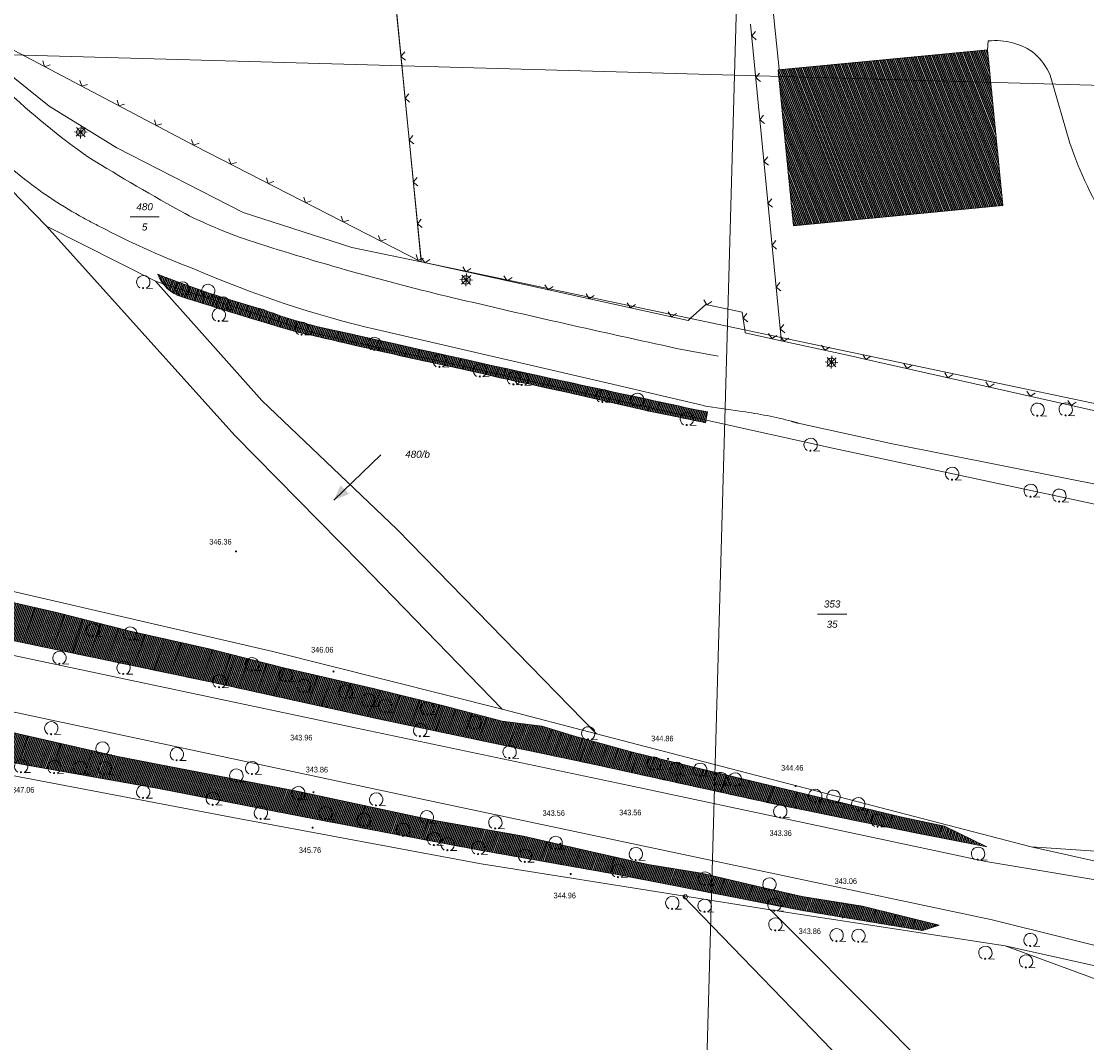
# Model space of a CAD drawing. Header units: metres. Extents: x 345144 to 348639, y 5629211 to 5635235.
# Tile 863 of 1056: x 347776 to 347902, y 5630323 to 5630445. Entities that reach past the tile are written whole.
import ezdxf
from ezdxf.enums import TextEntityAlignment as Align

# ---------------------------------------------------------------- set-up
doc = ezdxf.new("R2010")
doc.units = ezdxf.units.M
doc.header["$MEASUREMENT"] = 0
for name, color, linetype in [('028 Geländeform', 7, 'Continuous'), ('028 Geländeform Ausg.', 7, 'Continuous'), ('065-066 Ver_Entsorgung', 7, 'Continuous'), ('081-083 Topographie', 7, 'Continuous'), ('ALLG Pseudo-Topographie', 7, 'Continuous'), ('AX Flurstück', 7, 'Continuous'), ('AX Gebäude', 7, 'Continuous'), ('Blatt', 7, 'Continuous'), ('Definitionslinie', 7, 'Continuous'), ('MG Präsentationsobjekt - Linie', 7, 'Continuous'), ('Präsentationsobjekt -Text (punktförmig)', 7, 'Continuous')]:
    doc.layers.add(name, color=color, linetype=linetype)
doc.styles.add('ARIAL', font='arial.ttf', dxfattribs={"height": 1})
doc.styles.add('ARIALIT', font='ariali.ttf', dxfattribs={"height": 1})
pattern_1 = [(250.9552151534, (0, 0), (0.1890527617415, -0.065261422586), [])]

# ---------------------------------------------------------------- blocks, each defined once
blk = doc.blocks.new('alk_5742_nrw')
at = {"color": 134, "lineweight": 5, "true_color": 0x00b2b2, "flags": 128}
for points in [[(1, 0), (-1, 0)], [(0.707333, -0.707333), (-0.707333, 0.707333)], [(-0.707333, -0.707333), (0.707333, 0.707333)], [(0, -1), (0, 1)]]:
    blk.add_lwpolyline(points, dxfattribs=at)
at = {"color": 134, "lineweight": 5, "true_color": 0x00b2b2}
for start, end in [(0, 180), (180, 0)]:
    blk.add_arc((0, 0), 0.666667, start, end, dxfattribs=at)
blk = doc.blocks.new('alk_043x_nrw')
h = blk.add_hatch(color=7)
edge = h.paths.add_edge_path(flags=0)
edge.add_arc((0, 0), 1, 180, 360, ccw=False)
edge.add_arc((0, 0), 1, 0, 180, ccw=False)
blk = doc.blocks.new('alk_7100_nrwx2')
at = {"true_color": 0x2e2e2e}
h = blk.add_hatch(color=250, dxfattribs=at)
edge = h.paths.add_edge_path(flags=0)
edge.add_arc((0.024073, -0.597267), 0.057254, 180, 360, ccw=False)
edge.add_arc((0.024073, -0.597267), 0.057255, 0, 180, ccw=False)
at = {"color": 250, "lineweight": 5, "true_color": 0x2e2e2e, "flags": 128}
blk.add_lwpolyline([(0.349382, -0.597267), (1, -0.597267)], dxfattribs=at)
at = {"color": 250, "lineweight": 5, "true_color": 0x2e2e2e}
for centre, radius, start, end in [((0.024073, 0.012362), 0.690995, -61.91481688, -118.08518312), ((0.024073, -0.597267), 0.057255, 0, 180), ((0.024073, -0.597267), 0.057254, 180, 0)]:
    blk.add_arc(centre, radius, start, end, dxfattribs=at)

msp = doc.modelspace()

# ---------------------------------------------------------------- hatches: boundary and pattern name
at = {"layer": '028 Geländeform', "true_color": 0xb27500}
h = msp.add_hatch(dxfattribs=at)
h.set_pattern_fill('_USER', color=44, scale=0.2, angle=250.95521515, style=0, pattern_type=0)
h.set_pattern_definition(pattern_1)
edge = h.paths.add_edge_path(flags=0)
edge.add_line((347840.27, 5630401.699), (347841.231125, 5630401.491375))
edge.add_line((347841.231125, 5630401.491375), (347842.192266, 5630401.283875))
edge.add_line((347842.192266, 5630401.283875), (347843.153406, 5630401.076375))
edge.add_line((347843.153406, 5630401.076375), (347844.114563, 5630400.869))
edge.add_line((347844.114563, 5630400.869), (347845.075719, 5630400.661625))
edge.add_line((347845.075719, 5630400.661625), (347846.036891, 5630400.454375))
edge.add_line((347846.036891, 5630400.454375), (347846.998063, 5630400.247125))
edge.add_line((347846.998063, 5630400.247125), (347847.95925, 5630400.04))
edge.add_line((347847.95925, 5630400.04), (347848.920438, 5630399.832875))
edge.add_line((347848.920438, 5630399.832875), (347849.881641, 5630399.625875))
edge.add_line((347849.881641, 5630399.625875), (347850.842844, 5630399.418875))
edge.add_line((347850.842844, 5630399.418875), (347851.804063, 5630399.212))
edge.add_line((347851.804063, 5630399.212), (347852.765281, 5630399.005125))
edge.add_line((347852.765281, 5630399.005125), (347853.726516, 5630398.798375))
edge.add_line((347853.726516, 5630398.798375), (347854.68775, 5630398.591625))
edge.add_line((347854.68775, 5630398.591625), (347855.649, 5630398.385))
edge.add_line((347855.649, 5630398.385), (347855.649, 5630398.385))
edge.add_line((347855.649, 5630398.385), (347857.165, 5630398.106))
edge.add_line((347857.165, 5630398.106), (347857.165, 5630398.106))
edge.add_line((347857.165, 5630398.106), (347856.926, 5630396.8))
edge.add_line((347856.926, 5630396.8), (347856.926, 5630396.8))
edge.add_line((347856.926, 5630396.8), (347856.474625, 5630396.894375))
edge.add_line((347856.474625, 5630396.894375), (347856.023203, 5630396.988406))
edge.add_line((347856.023203, 5630396.988406), (347855.571781, 5630397.082437))
edge.add_line((347855.571781, 5630397.082437), (347855.120313, 5630397.176125))
edge.add_line((347855.120313, 5630397.176125), (347854.668844, 5630397.269813))
edge.add_line((347854.668844, 5630397.269813), (347854.217328, 5630397.363156))
edge.add_line((347854.217328, 5630397.363156), (347853.765813, 5630397.4565))
edge.add_line((347853.765813, 5630397.4565), (347853.31425, 5630397.5495))
edge.add_line((347853.31425, 5630397.5495), (347852.862688, 5630397.6425))
edge.add_line((347852.862688, 5630397.6425), (347852.411078, 5630397.735156))
edge.add_line((347852.411078, 5630397.735156), (347851.959469, 5630397.827813))
edge.add_line((347851.959469, 5630397.827813), (347851.507813, 5630397.920125))
edge.add_line((347851.507813, 5630397.920125), (347851.056156, 5630398.012438))
edge.add_line((347851.056156, 5630398.012438), (347850.604453, 5630398.104406))
edge.add_line((347850.604453, 5630398.104406), (347850.15275, 5630398.196375))
edge.add_line((347850.15275, 5630398.196375), (347849.701, 5630398.288))
edge.add_line((347849.701, 5630398.288), (347849.701, 5630398.288))
edge.add_line((347849.701, 5630398.288), (347848.66825, 5630398.532375))
edge.add_line((347848.66825, 5630398.532375), (347847.634797, 5630398.773688))
edge.add_line((347847.634797, 5630398.773688), (347846.601344, 5630399.015))
edge.add_line((347846.601344, 5630399.015), (347845.567188, 5630399.25325))
edge.add_line((347845.567188, 5630399.25325), (347844.533031, 5630399.4915))
edge.add_line((347844.533031, 5630399.4915), (347843.498172, 5630399.726688))
edge.add_line((347843.498172, 5630399.726688), (347842.463313, 5630399.961875))
edge.add_line((347842.463313, 5630399.961875), (347841.42775, 5630400.194))
edge.add_line((347841.42775, 5630400.194), (347840.392188, 5630400.426125))
edge.add_line((347840.392188, 5630400.426125), (347839.355922, 5630400.655188))
edge.add_line((347839.355922, 5630400.655188), (347838.319656, 5630400.88425))
edge.add_line((347838.319656, 5630400.88425), (347837.282688, 5630401.11025))
edge.add_line((347837.282688, 5630401.11025), (347836.245719, 5630401.33625))
edge.add_line((347836.245719, 5630401.33625), (347835.208047, 5630401.559188))
edge.add_line((347835.208047, 5630401.559188), (347834.170375, 5630401.782125))
edge.add_line((347834.170375, 5630401.782125), (347833.132, 5630402.002))
edge.add_line((347833.132, 5630402.002), (347833.132, 5630402.002))
edge.add_line((347833.132, 5630402.002), (347832.482625, 5630402.15725))
edge.add_line((347832.482625, 5630402.15725), (347831.832641, 5630402.309672))
edge.add_line((347831.832641, 5630402.309672), (347831.182656, 5630402.462094))
edge.add_line((347831.182656, 5630402.462094), (347830.532063, 5630402.611688))
edge.add_line((347830.532063, 5630402.611688), (347829.881469, 5630402.761281))
edge.add_line((347829.881469, 5630402.761281), (347829.230266, 5630402.908047))
edge.add_line((347829.230266, 5630402.908047), (347828.579063, 5630403.054813))
edge.add_line((347828.579063, 5630403.054813), (347827.92725, 5630403.19875))
edge.add_line((347827.92725, 5630403.19875), (347827.275438, 5630403.342687))
edge.add_line((347827.275438, 5630403.342687), (347826.623016, 5630403.483797))
edge.add_line((347826.623016, 5630403.483797), (347825.970594, 5630403.624906))
edge.add_line((347825.970594, 5630403.624906), (347825.317563, 5630403.763188))
edge.add_line((347825.317563, 5630403.763188), (347824.664531, 5630403.901469))
edge.add_line((347824.664531, 5630403.901469), (347824.010891, 5630404.036922))
edge.add_line((347824.010891, 5630404.036922), (347823.35725, 5630404.172375))
edge.add_line((347823.35725, 5630404.172375), (347822.703, 5630404.305))
edge.add_line((347822.703, 5630404.305), (347822.703, 5630404.305))
edge.add_line((347822.703, 5630404.305), (347821.775625, 5630404.516125))
edge.add_line((347821.775625, 5630404.516125), (347820.848406, 5630404.727875))
edge.add_line((347820.848406, 5630404.727875), (347819.921188, 5630404.939625))
edge.add_line((347819.921188, 5630404.939625), (347818.994125, 5630405.152))
edge.add_line((347818.994125, 5630405.152), (347818.067063, 5630405.364375))
edge.add_line((347818.067063, 5630405.364375), (347817.140156, 5630405.577375))
edge.add_line((347817.140156, 5630405.577375), (347816.21325, 5630405.790375))
edge.add_line((347816.21325, 5630405.790375), (347815.2865, 5630406.004))
edge.add_line((347815.2865, 5630406.004), (347814.35975, 5630406.217625))
edge.add_line((347814.35975, 5630406.217625), (347813.433156, 5630406.431875))
edge.add_line((347813.433156, 5630406.431875), (347812.506562, 5630406.646125))
edge.add_line((347812.506562, 5630406.646125), (347811.580125, 5630406.861))
edge.add_line((347811.580125, 5630406.861), (347810.653688, 5630407.075875))
edge.add_line((347810.653688, 5630407.075875), (347809.727406, 5630407.291375))
edge.add_line((347809.727406, 5630407.291375), (347808.801125, 5630407.506875))
edge.add_line((347808.801125, 5630407.506875), (347807.875, 5630407.723))
edge.add_line((347807.875, 5630407.723), (347807.875, 5630407.723))
edge.add_line((347807.875, 5630407.723), (347807.0505, 5630407.968875))
edge.add_line((347807.0505, 5630407.968875), (347806.226469, 5630408.216234))
edge.add_line((347806.226469, 5630408.216234), (347805.402438, 5630408.463594))
edge.add_line((347805.402438, 5630408.463594), (347804.578875, 5630408.712438))
edge.add_line((347804.578875, 5630408.712438), (347803.755313, 5630408.961281))
edge.add_line((347803.755313, 5630408.961281), (347802.932219, 5630409.211609))
edge.add_line((347802.932219, 5630409.211609), (347802.109125, 5630409.461938))
edge.add_line((347802.109125, 5630409.461938), (347801.2865, 5630409.71375))
edge.add_line((347801.2865, 5630409.71375), (347800.463875, 5630409.965563))
edge.add_line((347800.463875, 5630409.965563), (347799.641719, 5630410.218859))
edge.add_line((347799.641719, 5630410.218859), (347798.819563, 5630410.472156))
edge.add_line((347798.819563, 5630410.472156), (347797.997875, 5630410.726938))
edge.add_line((347797.997875, 5630410.726938), (347797.176188, 5630410.981719))
edge.add_line((347797.176188, 5630410.981719), (347796.354969, 5630411.237984))
edge.add_line((347796.354969, 5630411.237984), (347795.53375, 5630411.49425))
edge.add_line((347795.53375, 5630411.49425), (347794.713, 5630411.752))
edge.add_arc((347796.079, 5630416.091), 4.548942, 201.0646397, 252.52500326, ccw=False)
edge.add_line((347791.834, 5630414.456), (347792.606375, 5630414.1515))
edge.add_line((347792.606375, 5630414.1515), (347793.382203, 5630413.857328))
edge.add_line((347793.382203, 5630413.857328), (347794.158031, 5630413.563156))
edge.add_line((347794.158031, 5630413.563156), (347794.937313, 5630413.279313))
edge.add_line((347794.937313, 5630413.279313), (347795.716594, 5630412.995469))
edge.add_line((347795.716594, 5630412.995469), (347796.499328, 5630412.721953))
edge.add_line((347796.499328, 5630412.721953), (347797.282063, 5630412.448438))
edge.add_line((347797.282063, 5630412.448438), (347798.06825, 5630412.18525))
edge.add_line((347798.06825, 5630412.18525), (347798.854438, 5630411.922062))
edge.add_line((347798.854438, 5630411.922062), (347799.644078, 5630411.669203))
edge.add_line((347799.644078, 5630411.669203), (347800.433719, 5630411.416344))
edge.add_line((347800.433719, 5630411.416344), (347801.226813, 5630411.173813))
edge.add_line((347801.226813, 5630411.173813), (347802.019906, 5630410.931281))
edge.add_line((347802.019906, 5630410.931281), (347802.816453, 5630410.699078))
edge.add_line((347802.816453, 5630410.699078), (347803.613, 5630410.466875))
edge.add_line((347803.613, 5630410.466875), (347804.413, 5630410.245))
edge.add_line((347804.413, 5630410.245), (347804.413, 5630410.245))
edge.add_line((347804.413, 5630410.245), (347804.928125, 5630410.045125))
edge.add_line((347804.928125, 5630410.045125), (347805.446578, 5630409.856625))
edge.add_line((347805.446578, 5630409.856625), (347805.965031, 5630409.668125))
edge.add_line((347805.965031, 5630409.668125), (347806.486813, 5630409.491))
edge.add_line((347806.486813, 5630409.491), (347807.008594, 5630409.313875))
edge.add_line((347807.008594, 5630409.313875), (347807.533703, 5630409.148125))
edge.add_line((347807.533703, 5630409.148125), (347808.058813, 5630408.982375))
edge.add_line((347808.058813, 5630408.982375), (347808.58725, 5630408.828))
edge.add_line((347808.58725, 5630408.828), (347809.115688, 5630408.673625))
edge.add_line((347809.115688, 5630408.673625), (347809.647453, 5630408.530625))
edge.add_line((347809.647453, 5630408.530625), (347810.179219, 5630408.387625))
edge.add_line((347810.179219, 5630408.387625), (347810.714313, 5630408.256))
edge.add_line((347810.714313, 5630408.256), (347811.249406, 5630408.124375))
edge.add_line((347811.249406, 5630408.124375), (347811.787828, 5630408.004125))
edge.add_line((347811.787828, 5630408.004125), (347812.32625, 5630407.883875))
edge.add_line((347812.32625, 5630407.883875), (347812.868, 5630407.775))
edge.add_line((347812.868, 5630407.775), (347812.868, 5630407.775))
edge.add_line((347812.868, 5630407.775), (347814.579875, 5630407.392))
edge.add_line((347814.579875, 5630407.392), (347816.291938, 5630407.009813))
edge.add_line((347816.291938, 5630407.009813), (347818.004, 5630406.627625))
edge.add_line((347818.004, 5630406.627625), (347819.71625, 5630406.24625))
edge.add_line((347819.71625, 5630406.24625), (347821.4285, 5630405.864875))
edge.add_line((347821.4285, 5630405.864875), (347823.140938, 5630405.484313))
edge.add_line((347823.140938, 5630405.484313), (347824.853375, 5630405.10375))
edge.add_line((347824.853375, 5630405.10375), (347826.566, 5630404.724))
edge.add_line((347826.566, 5630404.724), (347828.278625, 5630404.34425))
edge.add_line((347828.278625, 5630404.34425), (347829.991438, 5630403.965313))
edge.add_line((347829.991438, 5630403.965313), (347831.70425, 5630403.586375))
edge.add_line((347831.70425, 5630403.586375), (347833.41725, 5630403.20825))
edge.add_line((347833.41725, 5630403.20825), (347835.13025, 5630402.830125))
edge.add_line((347835.13025, 5630402.830125), (347836.843438, 5630402.452813))
edge.add_line((347836.843438, 5630402.452813), (347838.556625, 5630402.0755))
edge.add_line((347838.556625, 5630402.0755), (347840.27, 5630401.699))
h = msp.add_hatch(dxfattribs=at)
h.set_pattern_fill('_USER', color=44, scale=0.2, angle=250.95521515, style=0, pattern_type=0)
h.set_pattern_definition(pattern_1)
h.paths.add_polyline_path([(347882.734, 5630336.423), (347868.229, 5630338.834), (347868.229, 5630338.834), (347846.226, 5630343.129), (347846.226, 5630343.129), (347829.909, 5630346.011), (347829.909, 5630346.011), (347810.56, 5630349.669), (347810.56, 5630349.669), (347791.915, 5630353.324), (347791.915, 5630353.324), (347776.281, 5630356.1), (347776.281, 5630356.1), (347761.738, 5630358.788), (347761.738, 5630358.788), (347745.457, 5630361.773), (347745.457, 5630361.773), (347732.593, 5630364.509), (347732.593, 5630364.509), (347720.023, 5630367.238), (347720.023, 5630367.238), (347700.08, 5630372.379), (347700.08, 5630372.379), (347687.262, 5630375.069), (347687.262, 5630375.069), (347675.824, 5630377.651), (347675.824, 5630377.651), (347665.144, 5630380.527), (347665.144, 5630380.527), (347658.799, 5630382.593), (347658.799, 5630382.593), (347653.238, 5630384.259), (347653.238, 5630384.259), (347646.72, 5630386.055), (347646.72, 5630386.055), (347641.598, 5630387.342), (347641.598, 5630387.342), (347639.504, 5630388.438), (347639.504, 5630388.438), (347716.335, 5630371.974), (347716.335, 5630371.974), (347756.141, 5630364.19), (347756.141, 5630364.19), (347787.085, 5630357.105), (347787.085, 5630357.105), (347808.588, 5630352.96), (347808.588, 5630352.96), (347824.134, 5630349.636), (347824.134, 5630349.636), (347835.287, 5630347.647), (347835.287, 5630347.647), (347843.426, 5630345.786), (347843.426, 5630345.786), (347850.108, 5630344.273), (347850.108, 5630344.273), (347856.464, 5630343.247), (347856.464, 5630343.247), (347863.022, 5630341.697), (347863.022, 5630341.697), (347868.412, 5630340.489), (347868.412, 5630340.489), (347875.568, 5630339.323), (347875.568, 5630339.323), (347884.688, 5630337.049), (347884.688, 5630337.049)], flags=0)
h = msp.add_hatch(dxfattribs=at)
h.set_pattern_fill('_USER', color=44, scale=0.2, angle=250.95521515, style=0, pattern_type=0)
h.set_pattern_definition(pattern_1)
h.paths.add_polyline_path([(347848.235, 5630357.622), (347856.231, 5630355.705), (347856.231, 5630355.705), (347880.098, 5630349.951), (347880.098, 5630349.951), (347885.344, 5630348.832), (347885.344, 5630348.832), (347890.374, 5630346.374), (347890.374, 5630346.374), (347881.847, 5630348.059), (347881.847, 5630348.059), (347864.488, 5630351.597), (347864.488, 5630351.597), (347843.585, 5630356.199), (347843.585, 5630356.199), (347817.992, 5630361.615), (347817.992, 5630361.615), (347798.056, 5630365.982), (347798.056, 5630365.982), (347770.367, 5630371.797), (347770.367, 5630371.797), (347748.095, 5630376.322), (347748.095, 5630376.322), (347748.507, 5630381.66), (347748.507, 5630381.66), (347756.734, 5630379.465), (347756.734, 5630379.465), (347766.46, 5630377.276), (347766.46, 5630377.276), (347773.946, 5630375.569), (347773.946, 5630375.569), (347779.813, 5630374.259), (347779.813, 5630374.259), (347788.387, 5630372.071), (347788.387, 5630372.071), (347797.941, 5630369.917), (347797.941, 5630369.917), (347806.979, 5630367.611), (347806.979, 5630367.611), (347817.485, 5630365.21), (347817.485, 5630365.21), (347825.834, 5630363.127), (347825.834, 5630363.127), (347832.766, 5630361.303), (347832.766, 5630361.303), (347837.526, 5630360.73), (347837.526, 5630360.73), (347841.244, 5630359.589), (347841.244, 5630359.589)], flags=0)
at = {"layer": 'AX Gebäude', "true_color": 0x4f4f4f}
h = msp.add_hatch(dxfattribs=at)
h.set_pattern_fill('_USER', color=251, scale=0.2, angle=111.52941176, style=0, pattern_type=0)
h.set_pattern_definition([(111.5294117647, (0, 0), (-0.186045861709, -0.07339575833), [])])
h.paths.add_polyline_path([(347865.568, 5630438.74), (347890.462, 5630441.131), (347892.282, 5630422.625), (347867.397, 5630420.203)], flags=0)
at = {"layer": 'MG Präsentationsobjekt - Linie', "true_color": 0x5e5e5e}
msp.add_hatch(color=251, dxfattribs=at).paths.add_polyline_path([(347813.551749, 5630389.360953), (347814.55551, 5630388.32845), (347812.763, 5630387.59)], flags=0)

# ---------------------------------------------------------------- linework, layer by layer
at = {"layer": '081-083 Topographie', "color": 7, "linetype": 'Continuous', "lineweight": 5, "flags": 128}
for points in [[(347890.462, 5630441.131), (347890.532, 5630442.19)], [(347897.884, 5630438.136), (347900.231, 5630430.049)], [(347491.633, 5630421.961), (347512.068, 5630417.724), (347512.068, 5630417.724), (347529.284, 5630414.008), (347529.284, 5630414.008), (347552.128, 5630409.249), (347552.128, 5630409.249), (347584.397, 5630402.339), (347584.397, 5630402.339), (347610.726, 5630396.948), (347610.726, 5630396.948), (347637.853, 5630391.147), (347637.853, 5630391.147), (347670.106, 5630384.327), (347670.106, 5630384.327), (347707.856, 5630376.464), (347707.856, 5630376.464), (347764.914, 5630364.472), (347764.914, 5630364.472), (347825.109, 5630351.665), (347825.109, 5630351.665), (347890.999, 5630337.685)], [(347853.469, 5630405.645), (347858.447, 5630404.707)], [(347773.965, 5630369.303), (347815.482, 5630360.501), (347815.482, 5630360.501), (347847.861, 5630353.677), (347847.861, 5630353.677), (347890.226, 5630344.633)]]:
    msp.add_lwpolyline(points, dxfattribs=at)
at = {"layer": '081-083 Topographie', "color": 7, "linetype": 'Continuous', "lineweight": 5}
for centre, radius, start, end in [((347891.408, 5630434.501), 7.73874, 52.87691698, 96.49962563), ((347891.033, 5630435.169), 7.466266, 23.41625256, 47.48059619), ((347833.805, 5630499.707), 87.247586, -133.60213962, -125.0988664), ((347943.468, 5630444.628), 45.628778, -161.36650814, -147.46312587), ((347944.502, 5630691.021), 308.035863, -121.48139439, -119.02062152), ((347821.567, 5630474.351), 58.980035, -116.70016301, -108.14740942), ((347899.307, 5630715.65), 312.49189, -107.91224505, -103.39751747), ((348185.135, 5631931.594), 1561.576717, -103.262062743, -102.262549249)]:
    msp.add_arc(centre, radius, start, end, dxfattribs=at)
at = {"layer": 'ALLG Pseudo-Topographie', "color": 7, "lineweight": 5}
msp.add_circle((347854.532, 5630340.43), 0.25032, dxfattribs=at)
at = {"layer": 'AX Flurstück', "color": 8, "linetype": 'Continuous', "lineweight": 13, "true_color": 0x808080, "flags": 128}
for points in [[(348018.378, 5630526.155), (348027.25, 5630429.001), (348024.197, 5630413.474), (348021.431, 5630407.953), (348018.131, 5630400.852), (348012.399, 5630393.76), (348007.329, 5630389.393), (348001.502, 5630386.358), (347994.766, 5630384.86), (347987.378, 5630384.52), (347978.661, 5630384.744), (347975.149, 5630384.987), (347966.424, 5630386.742), (347950.191, 5630388.662), (347919.355, 5630395.668), (347874.559, 5630405.102), (347823.134, 5630415.917), (347814.031, 5630508.902)], [(347771.94, 5630512.779), (347804.08, 5630507.928), (347814.031, 5630508.902), (347823.134, 5630415.917), (347814.909, 5630417.652), (347801.987, 5630421.789), (347786.95, 5630429.504), (347778.925, 5630434.423), (347774.835, 5630437.711), (347771.524, 5630440.688), (347765.137, 5630447.021), (347753.9, 5630459.095), (347732.076, 5630482.809), (347763.137, 5630517.98), (347764.498, 5630519.456), (347771.94, 5630512.779)], [(347742.465, 5630459.91), (347774.311, 5630424.564), (347778.595, 5630420.157), (347800.971, 5630395.292), (347815.983, 5630380.073), (347832.751, 5630362.741), (347805.521, 5630369.611), (347759.561, 5630380.213), (347718.045, 5630389.365), (347688.099, 5630394.383), (347675.203, 5630396.545), (347674.489, 5630397.548), (347695.239, 5630416.514), (347718.828, 5630438.19), (347742.465, 5630459.91)], [(347774.835, 5630437.711), (347778.925, 5630434.423), (347786.95, 5630429.504), (347801.987, 5630421.789), (347814.909, 5630417.652), (347823.134, 5630415.917), (347874.559, 5630405.102), (347919.355, 5630395.668)], [(347917.315, 5630384.103), (347872.215, 5630393.72), (347810.748, 5630407.374), (347791.569, 5630413.626), (347778.595, 5630420.157), (347774.311, 5630424.564)], [(347804.182, 5630399.445), (347820.27, 5630384.112), (347843.97, 5630359.824), (347832.751, 5630362.741), (347815.983, 5630380.073), (347800.971, 5630395.292), (347778.595, 5630420.157), (347791.569, 5630413.626), (347804.182, 5630399.445)], [(347872.215, 5630393.72), (347917.315, 5630384.103), (347924.929, 5630370.795), (347920.361, 5630351.688), (347908.622, 5630345.51), (347895.649, 5630346.377), (347843.97, 5630359.824), (347820.27, 5630384.112), (347804.182, 5630399.445), (347791.569, 5630413.626), (347810.748, 5630407.374), (347872.215, 5630393.72)], [(347951.033, 5630375.879), (347966.457, 5630371.781), (347973.995, 5630367.922), (347978.878, 5630362), (347980.776, 5630357.25), (347980.348, 5630348.181), (347979.176, 5630342.475), (347974.785, 5630337.099), (347966.077, 5630333.36), (347960.225, 5630332.917), (347950.512, 5630333.982), (347933.252, 5630337.965), (347895.649, 5630346.377), (347908.622, 5630345.51), (347920.361, 5630351.688), (347924.929, 5630370.795), (347917.315, 5630384.103), (347951.033, 5630375.879)], [(347759.561, 5630380.213), (347805.521, 5630369.611), (347832.751, 5630362.741), (347843.97, 5630359.824), (347895.649, 5630346.377), (347933.252, 5630337.965), (347932.068, 5630325.795), (347892.538, 5630334.596), (347864.664, 5630338.89), (347854.214, 5630340.555), (347830.284, 5630344.379), (347801.383, 5630349.756), (347754.722, 5630358.635)], [(347830.284, 5630344.379), (347854.214, 5630340.555), (347874.314, 5630319.785), (347901.421, 5630292.657), (347925.246, 5630266.763), (347951.537, 5630244.941), (347899.556, 5630200.422), (347881.242, 5630214.415), (347842.401, 5630243.176), (347801.818, 5630272.224), (347765.359, 5630301.715), (347746.183, 5630322.314), (347712.462, 5630359.623), (347701.95, 5630369.295), (347754.722, 5630358.635), (347801.383, 5630349.756), (347830.284, 5630344.379)], [(348011.483, 5630210.551), (348006.37, 5630205.112), (347995.123, 5630209.379), (347983.42, 5630217.629), (347953.541, 5630243.279), (347951.537, 5630244.941), (347925.246, 5630266.763), (347901.421, 5630292.657), (347874.314, 5630319.785), (347854.214, 5630340.555), (347864.664, 5630338.89), (347878.806, 5630324.686), (347905.896, 5630297.139), (347932.373, 5630271.257), (347960.014, 5630247.179), (347987.486, 5630223.368), (347999.333, 5630214.992), (348011.483, 5630210.551)], [(348019.192, 5630218.751), (348011.483, 5630210.551), (347999.333, 5630214.992), (347987.486, 5630223.368), (347960.014, 5630247.179), (347932.373, 5630271.257), (347905.896, 5630297.139), (347878.806, 5630324.686), (347864.664, 5630338.89), (347892.538, 5630334.596), (347906.884, 5630329.33), (347940.999, 5630319.529), (347980.306, 5630310.187), (348018.392, 5630302.827), (348020.08, 5630299.046), (348025.629, 5630275.294), (348023.305, 5630247.39), (348020.399, 5630231.287), (348019.192, 5630218.751)], [(347932.068, 5630325.795), (347977.163, 5630315.338), (348018.392, 5630302.827), (347980.306, 5630310.187), (347940.999, 5630319.529), (347906.884, 5630329.33), (347892.538, 5630334.596), (347932.068, 5630325.795)]]:
    msp.add_lwpolyline(points, dxfattribs=at)
at = {"layer": 'AX Gebäude', "color": 7, "linetype": 'Continuous', "lineweight": 5, "flags": 128}
msp.add_lwpolyline([(347865.568, 5630438.74), (347890.462, 5630441.131), (347892.282, 5630422.625), (347867.397, 5630420.203), (347865.568, 5630438.74)], dxfattribs=at)
at = {"layer": 'Blatt', "color": 205, "linetype": 'Continuous', "lineweight": 5, "true_color": 0x873099, "flags": 128}
for points in [[(347360.632, 5630452.215), (347367.669, 5630702.092), (347867.426, 5630688.019), (347860.388, 5630438.144), (347360.632, 5630452.215)], [(347867.426, 5630688.019), (348009.874, 5630684.008), (348023.631, 5630546.345), (348034.821, 5630453.592), (348035.781, 5630433.206), (347860.388, 5630438.144), (347867.426, 5630688.019)], [(347353.596, 5630202.337), (347360.632, 5630452.215), (347860.388, 5630438.144), (347853.351, 5630188.267), (347353.596, 5630202.337)], [(348035.052, 5630235.623), (347986.998, 5630184.504), (347853.351, 5630188.267), (347860.388, 5630438.144), (348035.781, 5630433.206), (348037.99, 5630386.322), (348038.853, 5630367.26), (348034.949, 5630313.579), (348035.052, 5630235.623)]]:
    msp.add_lwpolyline(points, dxfattribs=at)
at = {"layer": 'Definitionslinie', "color": 7, "linetype": 'Continuous', "lineweight": 5, "flags": 128}
for points in [[(347828.194, 5630550.134), (347826.058, 5630552.449), (347826.058, 5630552.449), (347811.984, 5630546.427), (347812.121, 5630544.87), (347810.858, 5630544.755), (347810.904, 5630543.73), (347818.078, 5630467.117), (347823.078, 5630416.55), (347823.132, 5630415.917), (347823.132, 5630415.917), (347854.875, 5630408.973), (347855.116, 5630409.191), (347855.116, 5630409.191), (347856.966, 5630410.859), (347861.298, 5630409.949), (347861.596, 5630407.828), (347861.596, 5630407.828), (347861.643, 5630407.492), (347864.303, 5630406.91), (347865.938, 5630406.55)], [(347751.384, 5630461.761), (347760.493, 5630452.408), (347772.561, 5630442.193), (347796.252, 5630429.717), (347823.132, 5630415.917)], [(347862.28, 5630444.183), (347865.873, 5630407.217), (347865.902, 5630406.923), (347865.902, 5630406.923), (347865.938, 5630406.55)], [(347862.865, 5630443.328), (347862.416, 5630442.782), (347862.962, 5630442.333)], [(347890.462, 5630441.131), (347890.532, 5630442.19)], [(347821.173, 5630440.895), (347820.725, 5630440.348), (347821.272, 5630439.899)], [(347778.16, 5630439.81), (347778.368, 5630439.135), (347779.044, 5630439.344)], [(347863.349, 5630438.352), (347862.899, 5630437.806), (347863.445, 5630437.357)], [(347897.884, 5630438.136), (347900.231, 5630430.049)], [(347782.583, 5630437.481), (347782.792, 5630436.806), (347783.468, 5630437.014)], [(347787.005, 5630435.151), (347787.215, 5630434.476), (347787.89, 5630434.685)], [(347821.665, 5630435.919), (347821.217, 5630435.372), (347821.764, 5630434.924)], [(347791.429, 5630432.821), (347791.638, 5630432.146), (347792.313, 5630432.355)], [(347863.832, 5630433.377), (347863.383, 5630432.831), (347863.929, 5630432.381)], [(347795.852, 5630430.492), (347796.062, 5630429.816), (347796.737, 5630430.026)], [(347822.157, 5630430.943), (347821.709, 5630430.396), (347822.256, 5630429.948)], [(347800.291, 5630428.205), (347800.508, 5630427.531), (347801.181, 5630427.748)], [(347864.316, 5630428.401), (347863.867, 5630427.855), (347864.413, 5630427.405)], [(347804.739, 5630425.922), (347804.955, 5630425.248), (347805.628, 5630425.465)], [(347822.649, 5630425.967), (347822.201, 5630425.421), (347822.748, 5630424.972)], [(347809.187, 5630423.639), (347809.402, 5630422.965), (347810.076, 5630423.182)], [(347864.799, 5630423.425), (347864.351, 5630422.879), (347864.896, 5630422.429)], [(347813.634, 5630421.356), (347813.85, 5630420.682), (347814.523, 5630420.899)], [(347823.141, 5630420.992), (347822.693, 5630420.445), (347823.24, 5630419.996)], [(347818.081, 5630419.072), (347818.298, 5630418.399), (347818.97, 5630418.616)], [(347865.284, 5630418.449), (347864.834, 5630417.903), (347865.38, 5630417.455)], [(347822.528, 5630416.789), (347822.745, 5630416.116), (347823.419, 5630416.333)], [(347823.191, 5630416.416), (347823.573, 5630415.821), (347824.168, 5630416.202)], [(347828.075, 5630415.347), (347828.457, 5630414.752), (347829.052, 5630415.134)], [(347832.96, 5630414.279), (347833.341, 5630413.684), (347833.937, 5630414.065)], [(347837.844, 5630413.21), (347838.226, 5630412.615), (347838.821, 5630412.997)], [(347865.767, 5630413.473), (347865.318, 5630412.927), (347865.864, 5630412.479)], [(347842.729, 5630412.142), (347843.11, 5630411.547), (347843.706, 5630411.928)], [(347847.613, 5630411.073), (347847.995, 5630410.478), (347848.59, 5630410.86)], [(347856.718, 5630411.422), (347857.104, 5630410.83), (347857.696, 5630411.216)], [(347852.498, 5630410.005), (347852.879, 5630409.41), (347853.475, 5630409.791)], [(347861.823, 5630409.806), (347861.397, 5630409.241), (347861.962, 5630408.816)], [(347866.25, 5630408.498), (347865.802, 5630407.952), (347866.348, 5630407.503)], [(347864.421, 5630407.396), (347864.802, 5630406.8), (347865.398, 5630407.181)], [(347864.303, 5630406.91), (347865.938, 5630406.55), (347873.808, 5630404.817), (347875.361, 5630404.466), (347906.396, 5630397.518), (347917.075, 5630396.76), (347917.075, 5630396.76), (347919.594, 5630396.581), (347919.594, 5630396.581), (347931.966, 5630395.702), (347941.512, 5630395.056), (347942.465, 5630394.865), (347954.036, 5630392.537), (347974.361, 5630388.48)], [(347865.844, 5630407.082), (347866.225, 5630406.487), (347866.821, 5630406.867)], [(347870.726, 5630406.007), (347871.107, 5630405.412), (347871.703, 5630405.792)], [(347853.469, 5630405.645), (347858.447, 5630404.707)], [(347875.609, 5630404.923), (347875.987, 5630404.325), (347876.584, 5630404.704)], [(347880.487, 5630403.83), (347880.866, 5630403.233), (347881.462, 5630403.613)], [(347885.366, 5630402.739), (347885.744, 5630402.142), (347886.341, 5630402.52)], [(347890.243, 5630401.647), (347890.622, 5630401.049), (347891.219, 5630401.428)], [(347895.122, 5630400.554), (347895.501, 5630399.957), (347896.098, 5630400.336)], [(347900, 5630399.462), (347900.379, 5630398.866), (347900.976, 5630399.244)], [(347773.965, 5630369.303), (347815.482, 5630360.501)], [(347764.914, 5630364.472), (347825.109, 5630351.665)], [(347815.482, 5630360.501), (347847.861, 5630353.677)], [(347847.861, 5630353.677), (347890.226, 5630344.633)], [(347825.109, 5630351.665), (347890.999, 5630337.685)]]:
    msp.add_lwpolyline(points, dxfattribs=at)
at = {"layer": 'Definitionslinie', "color": 219, "linetype": 'Continuous', "lineweight": 5, "true_color": 0x5c3d57, "flags": 128}
for points in [[(347865.666, 5630438.825), (347865.134, 5630444.193), (347864.343, 5630452.29), (347877.142, 5630453.763), (347878.924, 5630453.975), (347880.147, 5630454.12), (347882.053, 5630454.345)], [(347770.486, 5630430.212), (347775.991, 5630425.745), (347775.991, 5630425.745), (347776.407125, 5630425.425), (347776.828672, 5630425.113281), (347777.250219, 5630424.801563), (347777.677188, 5630424.498125), (347778.104156, 5630424.194688), (347778.536547, 5630423.899531), (347778.968938, 5630423.604375), (347779.40675, 5630423.3175), (347779.844562, 5630423.030625), (347780.287797, 5630422.752031), (347780.731031, 5630422.473438), (347781.179688, 5630422.203125), (347781.628344, 5630421.932813), (347782.082422, 5630421.670781), (347782.5365, 5630421.40875), (347782.996, 5630421.155), (347782.996, 5630421.155), (347783.16075, 5630421.06375), (347783.326063, 5630420.973609), (347783.491375, 5630420.883469), (347783.65725, 5630420.794438), (347783.823125, 5630420.705406), (347783.989563, 5630420.617484), (347784.156, 5630420.529562), (347784.323, 5630420.44275), (347784.49, 5630420.355938), (347784.657563, 5630420.270234), (347784.825125, 5630420.184531), (347784.99325, 5630420.099937), (347785.161375, 5630420.015344), (347785.330063, 5630419.931859), (347785.49875, 5630419.848375), (347785.668, 5630419.766), (347785.668, 5630419.766), (347786.3085, 5630419.433875), (347786.953375, 5630419.111516), (347787.59825, 5630418.789156), (347788.2475, 5630418.476563), (347788.89675, 5630418.163969), (347789.550375, 5630417.861141), (347790.204, 5630417.558313), (347790.862, 5630417.26525), (347791.52, 5630416.972188), (347792.182375, 5630416.688891), (347792.84475, 5630416.405594), (347793.5115, 5630416.132063), (347794.17825, 5630415.858531), (347794.849375, 5630415.594766), (347795.5205, 5630415.331), (347796.196, 5630415.077), (347796.196, 5630415.077), (347797.508125, 5630414.50525), (347798.830344, 5630413.963828), (347800.152563, 5630413.422406), (347801.484875, 5630412.911313), (347802.817187, 5630412.400219), (347804.159594, 5630411.919453), (347805.502, 5630411.438688), (347806.8545, 5630410.98825), (347808.207, 5630410.537813), (347809.569594, 5630410.117703), (347810.932188, 5630409.697594), (347812.304875, 5630409.307813), (347813.677563, 5630408.918031), (347815.060344, 5630408.558578), (347816.443125, 5630408.199125), (347817.836, 5630407.87), (347817.836, 5630407.87), (347845.343, 5630401.517), (347856.68, 5630398.836), (347856.68, 5630398.836), (347856.926, 5630398.778), (347861.302, 5630398.134), (347861.302, 5630398.134), (347861.672375, 5630398.085375), (347862.041516, 5630398.030719), (347862.410656, 5630397.976063), (347862.778563, 5630397.915375), (347863.146469, 5630397.854688), (347863.513141, 5630397.787969), (347863.879813, 5630397.72125), (347864.24525, 5630397.6485), (347864.610688, 5630397.57575), (347864.974891, 5630397.496969), (347865.339094, 5630397.418188), (347865.702063, 5630397.333375), (347866.065031, 5630397.248563), (347866.426766, 5630397.157719), (347866.7885, 5630397.066875), (347867.149, 5630396.97), (347867.149, 5630396.97), (347867.149875, 5630396.96975), (347867.150766, 5630396.9695), (347867.151656, 5630396.96925), (347867.152563, 5630396.969), (347867.153469, 5630396.96875), (347867.154391, 5630396.9685), (347867.155313, 5630396.96825), (347867.15625, 5630396.968), (347867.157188, 5630396.96775), (347867.158141, 5630396.9675), (347867.159094, 5630396.96725), (347867.160063, 5630396.967), (347867.161031, 5630396.96675), (347867.162016, 5630396.9665), (347867.163, 5630396.96625), (347867.164, 5630396.966), (347867.164, 5630396.966), (347867.166, 5630396.9655), (347867.168016, 5630396.964984), (347867.170031, 5630396.964469), (347867.172063, 5630396.963938), (347867.174094, 5630396.963406), (347867.176141, 5630396.962859), (347867.178188, 5630396.962312), (347867.18025, 5630396.96175), (347867.182312, 5630396.961188), (347867.184391, 5630396.960609), (347867.186469, 5630396.960031), (347867.188562, 5630396.959438), (347867.190656, 5630396.958844), (347867.192766, 5630396.958234), (347867.194875, 5630396.957625), (347867.197, 5630396.957), (347867.197, 5630396.957), (347867.224125, 5630396.94975), (347867.251234, 5630396.942453), (347867.278344, 5630396.935156), (347867.305438, 5630396.927813), (347867.332531, 5630396.920469), (347867.359609, 5630396.913078), (347867.386688, 5630396.905688), (347867.41375, 5630396.89825), (347867.440812, 5630396.890813), (347867.467859, 5630396.883328), (347867.494906, 5630396.875844), (347867.521938, 5630396.868313), (347867.548969, 5630396.860781), (347867.575984, 5630396.853203), (347867.603, 5630396.845625), (347867.63, 5630396.838), (347867.63, 5630396.838), (347867.64825, 5630396.832875), (347867.6665, 5630396.827734), (347867.68475, 5630396.822594), (347867.703, 5630396.817438), (347867.72125, 5630396.812281), (347867.7395, 5630396.807109), (347867.75775, 5630396.801938), (347867.776, 5630396.79675), (347867.79425, 5630396.791563), (347867.8125, 5630396.786359), (347867.83075, 5630396.781156), (347867.849, 5630396.775938), (347867.86725, 5630396.770719), (347867.8855, 5630396.765484), (347867.90375, 5630396.76025), (347867.922, 5630396.755), (347867.922, 5630396.755), (347878.94, 5630394.353), (347905.08, 5630389.141)], [(347907.075, 5630341.843), (347890.226, 5630344.633)], [(347890.999, 5630337.685), (347907.873, 5630333.49)]]:
    msp.add_lwpolyline(points, dxfattribs=at)
at = {"layer": 'Definitionslinie', "color": 44, "linetype": 'Continuous', "lineweight": 5, "true_color": 0xb27500, "flags": 128}
for points in [[(347791.834, 5630414.456), (347792.606375, 5630414.1515), (347793.382203, 5630413.857328), (347794.158031, 5630413.563156), (347794.937313, 5630413.279313), (347795.716594, 5630412.995469), (347796.499328, 5630412.721953), (347797.282063, 5630412.448438), (347798.06825, 5630412.18525), (347798.854438, 5630411.922062), (347799.644078, 5630411.669203), (347800.433719, 5630411.416344), (347801.226813, 5630411.173813), (347802.019906, 5630410.931281), (347802.816453, 5630410.699078), (347803.613, 5630410.466875), (347804.413, 5630410.245)], [(347794.713, 5630411.752), (347795.53375, 5630411.49425), (347796.354969, 5630411.237984), (347797.176188, 5630410.981719), (347797.997875, 5630410.726938), (347798.819563, 5630410.472156), (347799.641719, 5630410.218859), (347800.463875, 5630409.965563), (347801.2865, 5630409.71375), (347802.109125, 5630409.461938), (347802.932219, 5630409.211609), (347803.755313, 5630408.961281), (347804.578875, 5630408.712438), (347805.402438, 5630408.463594), (347806.226469, 5630408.216234), (347807.0505, 5630407.968875), (347807.875, 5630407.723)], [(347804.413, 5630410.245), (347804.928125, 5630410.045125), (347805.446578, 5630409.856625), (347805.965031, 5630409.668125), (347806.486813, 5630409.491), (347807.008594, 5630409.313875), (347807.533703, 5630409.148125), (347808.058813, 5630408.982375), (347808.58725, 5630408.828), (347809.115688, 5630408.673625), (347809.647453, 5630408.530625), (347810.179219, 5630408.387625), (347810.714313, 5630408.256), (347811.249406, 5630408.124375), (347811.787828, 5630408.004125), (347812.32625, 5630407.883875), (347812.868, 5630407.775)], [(347807.875, 5630407.723), (347808.801125, 5630407.506875), (347809.727406, 5630407.291375), (347810.653688, 5630407.075875), (347811.580125, 5630406.861), (347812.506562, 5630406.646125), (347813.433156, 5630406.431875), (347814.35975, 5630406.217625), (347815.2865, 5630406.004), (347816.21325, 5630405.790375), (347817.140156, 5630405.577375), (347818.067063, 5630405.364375), (347818.994125, 5630405.152), (347819.921188, 5630404.939625), (347820.848406, 5630404.727875), (347821.775625, 5630404.516125), (347822.703, 5630404.305)], [(347812.868, 5630407.775), (347814.579875, 5630407.392), (347816.291938, 5630407.009813), (347818.004, 5630406.627625), (347819.71625, 5630406.24625), (347821.4285, 5630405.864875), (347823.140938, 5630405.484313), (347824.853375, 5630405.10375), (347826.566, 5630404.724), (347828.278625, 5630404.34425), (347829.991438, 5630403.965313), (347831.70425, 5630403.586375), (347833.41725, 5630403.20825), (347835.13025, 5630402.830125), (347836.843438, 5630402.452813), (347838.556625, 5630402.0755), (347840.27, 5630401.699)], [(347822.703, 5630404.305), (347823.35725, 5630404.172375), (347824.010891, 5630404.036922), (347824.664531, 5630403.901469), (347825.317563, 5630403.763188), (347825.970594, 5630403.624906), (347826.623016, 5630403.483797), (347827.275438, 5630403.342687), (347827.92725, 5630403.19875), (347828.579063, 5630403.054813), (347829.230266, 5630402.908047), (347829.881469, 5630402.761281), (347830.532063, 5630402.611688), (347831.182656, 5630402.462094), (347831.832641, 5630402.309672), (347832.482625, 5630402.15725), (347833.132, 5630402.002)], [(347833.132, 5630402.002), (347834.170375, 5630401.782125), (347835.208047, 5630401.559188), (347836.245719, 5630401.33625), (347837.282688, 5630401.11025), (347838.319656, 5630400.88425), (347839.355922, 5630400.655188), (347840.392188, 5630400.426125), (347841.42775, 5630400.194), (347842.463313, 5630399.961875), (347843.498172, 5630399.726688), (347844.533031, 5630399.4915), (347845.567188, 5630399.25325), (347846.601344, 5630399.015), (347847.634797, 5630398.773688), (347848.66825, 5630398.532375), (347849.701, 5630398.288)], [(347840.27, 5630401.699), (347841.231125, 5630401.491375), (347842.192266, 5630401.283875), (347843.153406, 5630401.076375), (347844.114563, 5630400.869), (347845.075719, 5630400.661625), (347846.036891, 5630400.454375), (347846.998063, 5630400.247125), (347847.95925, 5630400.04), (347848.920438, 5630399.832875), (347849.881641, 5630399.625875), (347850.842844, 5630399.418875), (347851.804063, 5630399.212), (347852.765281, 5630399.005125), (347853.726516, 5630398.798375), (347854.68775, 5630398.591625), (347855.649, 5630398.385)], [(347855.649, 5630398.385), (347857.165, 5630398.106)], [(347849.701, 5630398.288), (347850.15275, 5630398.196375), (347850.604453, 5630398.104406), (347851.056156, 5630398.012438), (347851.507813, 5630397.920125), (347851.959469, 5630397.827813), (347852.411078, 5630397.735156), (347852.862688, 5630397.6425), (347853.31425, 5630397.5495), (347853.765813, 5630397.4565), (347854.217328, 5630397.363156), (347854.668844, 5630397.269813), (347855.120313, 5630397.176125), (347855.571781, 5630397.082437), (347856.023203, 5630396.988406), (347856.474625, 5630396.894375), (347856.926, 5630396.8)], [(347856.926, 5630396.8), (347857.165, 5630398.106)], [(347856.926, 5630396.8), (347857.165, 5630398.106)], [(347878.163, 5630392.529)], [(347773.946, 5630375.569), (347779.813, 5630374.259)], [(347779.813, 5630374.259), (347788.387, 5630372.071)], [(347770.367, 5630371.797), (347798.056, 5630365.982)], [(347788.387, 5630372.071), (347797.941, 5630369.917)], [(347797.941, 5630369.917), (347806.979, 5630367.611)], [(347806.979, 5630367.611), (347817.485, 5630365.21)], [(347798.056, 5630365.982), (347817.992, 5630361.615)], [(347756.141, 5630364.19), (347787.085, 5630357.105)], [(347817.485, 5630365.21), (347825.834, 5630363.127)], [(347825.834, 5630363.127), (347832.766, 5630361.303)], [(347817.992, 5630361.615), (347843.585, 5630356.199)], [(347832.766, 5630361.303), (347837.526, 5630360.73)], [(347837.526, 5630360.73), (347841.244, 5630359.589)], [(347841.244, 5630359.589), (347848.235, 5630357.622)], [(347761.738, 5630358.788), (347776.281, 5630356.1)], [(347787.085, 5630357.105), (347808.588, 5630352.96)], [(347848.235, 5630357.622), (347856.231, 5630355.705)], [(347776.281, 5630356.1), (347791.915, 5630353.324)], [(347843.585, 5630356.199), (347864.488, 5630351.597)], [(347856.231, 5630355.705), (347880.098, 5630349.951)], [(347791.915, 5630353.324), (347810.56, 5630349.669)], [(347808.588, 5630352.96), (347824.134, 5630349.636)], [(347864.488, 5630351.597), (347881.847, 5630348.059)], [(347810.56, 5630349.669), (347829.909, 5630346.011)], [(347824.134, 5630349.636), (347835.287, 5630347.647)], [(347880.098, 5630349.951), (347885.344, 5630348.832)], [(347881.847, 5630348.059), (347890.374, 5630346.374)], [(347885.344, 5630348.832), (347890.374, 5630346.374)], [(347835.287, 5630347.647), (347843.426, 5630345.786)], [(347829.909, 5630346.011), (347846.226, 5630343.129)], [(347843.426, 5630345.786), (347850.108, 5630344.273)], [(347850.108, 5630344.273), (347856.464, 5630343.247)], [(347846.226, 5630343.129), (347868.229, 5630338.834)], [(347856.464, 5630343.247), (347863.022, 5630341.697)], [(347863.022, 5630341.697), (347868.412, 5630340.489)], [(347868.412, 5630340.489), (347875.568, 5630339.323)], [(347868.229, 5630338.834), (347882.734, 5630336.423)], [(347875.568, 5630339.323), (347884.688, 5630337.049)], [(347882.734, 5630336.423), (347884.688, 5630337.049)]]:
    msp.add_lwpolyline(points, dxfattribs=at)
at = {"layer": 'Definitionslinie', "color": 7, "linetype": 'Continuous', "lineweight": 5}
for centre, radius, start, end in [((347891.408, 5630434.501), 7.73874, 52.87691698, 96.49962563), ((347891.033, 5630435.169), 7.466266, 23.41625256, 47.48059619), ((347833.805, 5630499.707), 87.247586, -133.60213962, -125.0988664), ((347943.468, 5630444.628), 45.628778, -161.36650814, -147.46312587), ((347944.502, 5630691.021), 308.035863, -121.48139439, -119.02062152), ((347821.567, 5630474.351), 58.980035, -116.70016301, -108.14740942), ((347899.307, 5630715.65), 312.49189, -107.91224505, -103.39751747), ((348185.135, 5631931.594), 1561.576717, -103.262062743, -102.262549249)]:
    msp.add_arc(centre, radius, start, end, dxfattribs=at)
at = {"layer": 'Definitionslinie', "color": 44, "linetype": 'Continuous', "lineweight": 5, "true_color": 0xb27500}
msp.add_arc((347796.079, 5630416.091), 4.548983, -158.9353603, -107.47499674, dxfattribs=at)
at = {"layer": 'MG Präsentationsobjekt - Linie', "color": 251, "linetype": 'Continuous', "lineweight": 13, "true_color": 0x5e5e5e, "flags": 128}
msp.add_lwpolyline([(347812.763, 5630387.59), (347818.331, 5630393.003)], dxfattribs=at)
at = {"layer": 'Präsentationsobjekt -Text (punktförmig)', "color": 251, "linetype": 'Continuous', "lineweight": 13, "true_color": 0x5e5e5e, "flags": 128}
for points in [[(347788.5304, 5630421.27952), (347792.0116, 5630421.27952)], [(347870.2384, 5630374.05252), (347873.7196, 5630374.05252)]]:
    msp.add_lwpolyline(points, dxfattribs=at)

# ---------------------------------------------------------------- block references
at = {"layer": '028 Geländeform', "xscale": 0.125, "yscale": 0.125}
for p, rotation in [((347801.134, 5630381.499), -2.326094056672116), ((347812.716, 5630367.23), -2.325521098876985), ((347811.963, 5630363.018), -2.325521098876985), ((347852.476, 5630356.842), -2.325521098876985), ((347851.979, 5630354.409), -2.326094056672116), ((347810.331, 5630352.873), -2.325521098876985), ((347867.636, 5630353.609), -2.326094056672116), ((347867.573, 5630351.091), -2.325521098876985), ((347810.226, 5630348.656), -2.326094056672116), ((347839.667, 5630346.748), -2.325521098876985), ((347840.908, 5630343.146), -2.326094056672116), ((347873.281, 5630339.648), -2.325521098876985), ((347873.24, 5630337.99), -2.325521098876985)]:
    msp.add_blockref('alk_043x_nrw', p, dxfattribs=dict(at, rotation=rotation))
at = {"layer": '065-066 Ver_Entsorgung', "xscale": 0.75, "yscale": 0.75}
for p, rotation in [((347782.685, 5630431.363), -2.325521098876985), ((347828.476, 5630413.787), -2.326036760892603), ((347871.892, 5630403.993), -2.326094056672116)]:
    msp.add_blockref('alk_5742_nrw', p, dxfattribs=dict(at, rotation=rotation))
at = {"layer": '081-083 Topographie', "xscale": 1.15275, "yscale": 1.15275}
for p, rotation in [((347790.087, 5630413.498), -2.325521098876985), ((347794.727, 5630412.743), -2.325521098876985), ((347797.793, 5630412.452), -2.325521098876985), ((347799.533, 5630410.96), -2.325521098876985), ((347799.062, 5630409.595), -2.325521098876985), ((347808.923, 5630407.969), -2.325521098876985), ((347817.556, 5630406.159), -2.326036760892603), ((347825.306, 5630404.14), -2.326036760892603), ((347830.098, 5630402.991), -2.326036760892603), ((347834.104, 5630402.051), -2.326094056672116), ((347835.066, 5630401.983), -2.326036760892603), ((347844.678, 5630399.954), -2.326036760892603), ((347848.8, 5630399.508), -2.325463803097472), ((347896.372, 5630398.335), -2.326036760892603), ((347899.71, 5630398.372), -2.326094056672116), ((347854.688, 5630397.213), -2.325463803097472), ((347869.397, 5630394.166), -2.326036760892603), ((347886.221, 5630390.719), -2.325521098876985), ((347895.552, 5630388.697), -2.325463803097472), ((347898.962, 5630388.112), -2.326094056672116), ((347784.095, 5630372.118), -2.325521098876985), ((347788.534, 5630371.709), -2.325521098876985), ((347780.129, 5630368.833), -2.325521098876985), ((347787.736, 5630367.629), -2.326094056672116), ((347803.013, 5630368.065), -2.325521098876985), ((347799.112, 5630366.038), -2.325521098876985), ((347807.002, 5630366.787), -2.325521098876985), ((347809.173, 5630365.484), -2.325521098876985), ((347814.136, 5630364.813), -2.326094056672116), ((347816.831, 5630363.784), -2.325463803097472), ((347818.808, 5630363.101), -2.326094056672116), ((347823.84, 5630362.83), -2.325521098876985), ((347829.463, 5630361.118), -2.325521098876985), ((347779.148, 5630360.463), -2.325521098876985), ((347822.981, 5630360.216), -2.325521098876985), ((347842.968, 5630359.853), -2.325463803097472), ((347785.229, 5630358.057), -2.325521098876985), ((347794.072, 5630357.363), -2.325521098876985), ((347833.624, 5630357.625), -2.326094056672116), ((347775.573, 5630355.938), -2.325521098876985), ((347779.506, 5630355.841), -2.325521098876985), ((347782.594, 5630355.763), -2.325521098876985), ((347803.018, 5630355.723), -2.325521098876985), ((347850.774, 5630356.265), -2.325463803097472), ((347785.507, 5630355.694), -2.326094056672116), ((347801.141, 5630354.832), -2.325521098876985), ((347853.463, 5630355.64), -2.325521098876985), ((347856.264, 5630355.532), -2.325463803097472), ((347858.722, 5630354.428), -2.326094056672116), ((347860.405, 5630354.367), -2.325521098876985), ((347790.066, 5630352.89), -2.326094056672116), ((347798.35, 5630352.068), -2.325521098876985), ((347808.518, 5630352.743), -2.326094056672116), ((347817.763, 5630351.997), -2.326036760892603), ((347869.932, 5630352.426), -2.325521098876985), ((347872.117, 5630352.327), -2.326036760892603), ((347875.059, 5630351.434), -2.325521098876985), ((347804.048, 5630350.394), -2.325521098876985), ((347811.759, 5630350.362), -2.326094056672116), ((347816.305, 5630349.582), -2.325521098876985), ((347823.784, 5630349.886), -2.325521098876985), ((347865.793, 5630350.564), -2.325521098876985), ((347877.384, 5630349.475), -2.326094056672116), ((347820.953, 5630348.384), -2.325521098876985), ((347831.925, 5630349.256), -2.325463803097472), ((347824.634, 5630347.283), -2.325521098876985), ((347826.255, 5630346.668), -2.326094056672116), ((347829.899, 5630346.209), -2.325463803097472), ((347839.091, 5630346.823), -2.326094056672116), ((347835.448, 5630345.28), -2.325521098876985), ((347848.618, 5630345.504), -2.325521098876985), ((347889.291, 5630345.544), -2.325521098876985), ((347846.519, 5630343.476), -2.325521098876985), ((347856.861, 5630342.58), -2.325521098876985), ((347864.499, 5630341.895), -2.325521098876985), ((347852.957, 5630339.693), -2.325521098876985), ((347856.803, 5630339.35), -2.325521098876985), ((347865.084, 5630339.478), -2.325521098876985), ((347865.205, 5630337.14), -2.326094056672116), ((347872.489, 5630335.85), -2.326094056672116), ((347875.082, 5630335.786), -2.325521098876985), ((347895.52, 5630335.282), -2.325521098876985), ((347890.168, 5630333.767), -2.325521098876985), ((347894.998, 5630332.737), -2.326094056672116)]:
    msp.add_blockref('alk_7100_nrwx2', p, dxfattribs=dict(at, rotation=rotation))

# ---------------------------------------------------------------- texts
at = {"layer": '028 Geländeform Ausg.', "color": 44, "true_color": 0xb27500, "style": 'ARIAL', "width": 0.8}
for s, height, p in [('346.36', 0.6761366, (347797.954, 5630382.314)), ('346.06', 0.6761367, (347810.06, 5630369.477)), ('343.96', 0.6761367, (347807.562, 5630359.028)), ('344.86', 0.6761367, (347850.476, 5630358.92)), ('343.86', 0.6761367, (347809.418, 5630355.224)), ('344.46', 0.6761367, (347865.915, 5630355.43)), ('347.06', 0.6761367, (347774.515, 5630352.824)), ('343.56', 0.6761367, (347837.565, 5630350.063)), ('343.56', 0.6761367, (347846.666, 5630350.125)), ('343.36', 0.6761366, (347864.535, 5630347.677)), ('345.76', 0.6761366, (347808.598, 5630345.644)), ('343.06', 0.6761366, (347872.28, 5630341.967)), ('344.96', 0.6761366, (347838.878, 5630340.258)), ('343.86', 0.6761366, (347867.997, 5630336.013))]:
    msp.add_text(s, height=height, dxfattribs=at).set_placement(p)
at = {"layer": 'Präsentationsobjekt -Text (punktförmig)', "color": 8, "true_color": 0x808080, "style": 'ARIALIT'}
for s, p in [('480', (347790.271, 5630422.48288)), ('5', (347790.271, 5630420.07616)), ('480/b', (347822.701, 5630393.058)), ('353', (347871.979, 5630375.25588)), ('35', (347871.979, 5630372.84916))]:
    msp.add_text(s, height=0.8421, dxfattribs=at).set_placement(p, align=Align.MIDDLE_CENTER)

doc.saveas('drawing.dxf')
